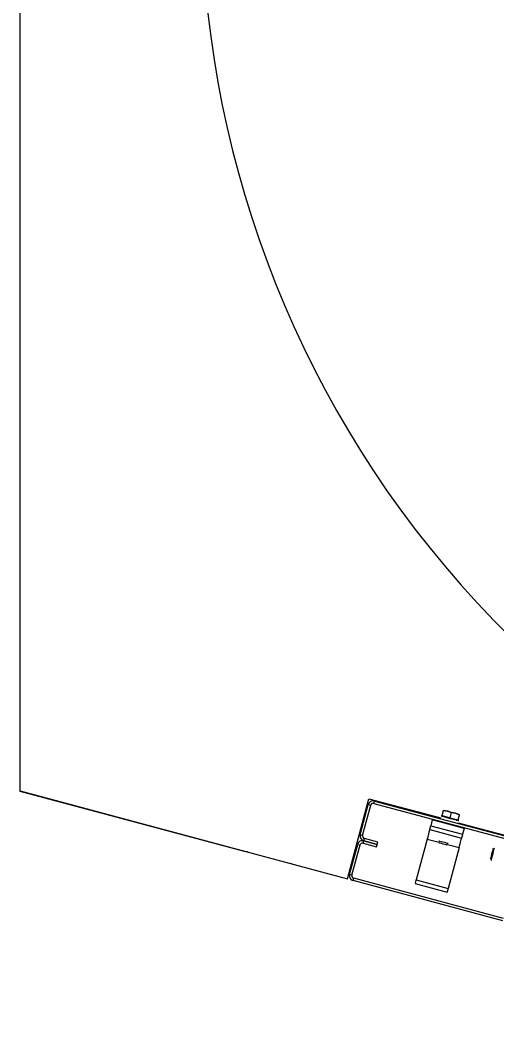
# Model space of a CAD drawing. Extents: x -264222 to -263592, y -1242345 to -1242048.
# Drawn here: x -263909.557 to -263909.282, y -1242123.373 to -1242122.794 of the extents above; entities that cross this region are included whole.
import ezdxf

# ---------------------------------------------------------------- set-up
doc = ezdxf.new("R2010")
doc.units = 0
doc.layers.add('KFA_2D_SITUACIA_DSP', color=7, linetype='Continuous')

msp = doc.modelspace()

# ---------------------------------------------------------------- linework, layer by layer
at = {"layer": 'KFA_2D_SITUACIA_DSP'}
for p, q in [((-263909.55658, -1242123.23853), (-263909.55658, -1242122.72437)), ((-263909.55658, -1242123.23853), (-263909.36791, -1242123.28908)), ((-263909.55658, -1242123.2388), (-263909.55658, -1242123.23853)), ((-263909.42719, -1242123.27347), (-263909.55658, -1242123.2388)), ((-263909.36791, -1242123.28908), (-263909.35557, -1242123.24302)), ((-263909.36057, -1242123.26378), (-263909.3559, -1242123.24634)), ((-263909.35919, -1242123.26415), (-263909.35452, -1242123.24671)), ((-263909.3559, -1242123.24634), (-263909.35452, -1242123.24671)), ((-263909.35557, -1242123.24302), (-263909.31421, -1242123.2541)), ((-263909.35278, -1242123.24571), (-263909.35241, -1242123.24433)), ((-263909.35278, -1242123.24571), (-263909.26652, -1242123.26882)), ((-263909.35241, -1242123.24433), (-263909.26615, -1242123.26744)), ((-263909.31392, -1242123.25307), (-263909.31393, -1242123.25306)), ((-263909.31366, -1242123.25314), (-263909.31392, -1242123.25307)), ((-263909.31307, -1242123.2533), (-263909.31366, -1242123.25314)), ((-263909.31335, -1242123.25273), (-263909.31256, -1242123.24978)), ((-263909.31335, -1242123.25273), (-263909.30876, -1242123.25396)), ((-263909.3122, -1242123.25353), (-263909.31307, -1242123.2533)), ((-263909.31256, -1242123.24978), (-263909.3125, -1242123.24956)), ((-263909.31017, -1242123.25017), (-263909.31256, -1242123.24978)), ((-263909.31256, -1242123.24978), (-263909.31024, -1242123.25016)), ((-263909.3125, -1242123.24956), (-263909.3125, -1242123.24958)), ((-263909.3111, -1242123.25382), (-263909.3122, -1242123.25353)), ((-263909.31024, -1242123.25016), (-263909.30797, -1242123.25101)), ((-263909.30797, -1242123.25101), (-263909.31017, -1242123.25017)), ((-263909.30876, -1242123.25396), (-263909.30797, -1242123.25101)), ((-263909.30558, -1242123.2514), (-263909.30797, -1242123.25101)), ((-263909.30797, -1242123.25101), (-263909.30565, -1242123.25139)), ((-263909.30565, -1242123.25139), (-263909.30338, -1242123.25224)), ((-263909.30338, -1242123.25224), (-263909.30558, -1242123.2514)), ((-263909.30417, -1242123.25519), (-263909.30338, -1242123.25224)), ((-263909.30338, -1242123.25224), (-263909.30332, -1242123.25201)), ((-263909.30332, -1242123.25201), (-263909.30333, -1242123.25203)), ((-263909.32025, -1242123.25976), (-263909.32015, -1242123.25938)), ((-263909.32015, -1242123.25938), (-263909.32004, -1242123.25897)), ((-263909.32004, -1242123.25897), (-263909.31993, -1242123.25854)), ((-263909.31904, -1242123.25524), (-263909.31993, -1242123.25854)), ((-263909.31993, -1242123.25854), (-263909.30157, -1242123.26346)), ((-263909.30069, -1242123.26015), (-263909.31904, -1242123.25524)), ((-263909.30985, -1242123.25416), (-263909.3111, -1242123.25382)), ((-263909.30854, -1242123.25451), (-263909.30985, -1242123.25416)), ((-263909.30876, -1242123.25396), (-263909.30417, -1242123.25519)), ((-263909.30725, -1242123.25486), (-263909.30854, -1242123.25451)), ((-263909.30607, -1242123.25517), (-263909.30725, -1242123.25486)), ((-263909.30508, -1242123.25544), (-263909.30607, -1242123.25517)), ((-263909.30435, -1242123.25563), (-263909.30508, -1242123.25544)), ((-263909.30393, -1242123.25574), (-263909.30435, -1242123.25563)), ((-263909.30411, -1242123.2568), (-263908.86916, -1242123.37335)), ((-263909.30384, -1242123.25577), (-263909.30393, -1242123.25574)), ((-263909.35919, -1242123.26415), (-263909.36057, -1242123.26378)), ((-263909.3217, -1242123.26517), (-263909.32199, -1242123.26625)), ((-263909.32143, -1242123.26414), (-263909.3217, -1242123.26517)), ((-263909.32117, -1242123.26319), (-263909.32143, -1242123.26414)), ((-263909.32095, -1242123.26236), (-263909.32117, -1242123.26319)), ((-263909.32077, -1242123.26167), (-263909.32095, -1242123.26236)), ((-263909.32063, -1242123.26116), (-263909.32077, -1242123.26167)), ((-263909.32055, -1242123.26085), (-263909.32063, -1242123.26116)), ((-263909.32052, -1242123.26074), (-263909.32055, -1242123.26085)), ((-263909.32052, -1242123.26074), (-263909.32051, -1242123.2607)), ((-263909.32052, -1242123.26074), (-263909.30216, -1242123.26566)), ((-263909.32051, -1242123.2607), (-263909.32047, -1242123.26057)), ((-263909.32047, -1242123.26057), (-263909.32042, -1242123.26037)), ((-263909.32042, -1242123.26037), (-263909.32034, -1242123.2601)), ((-263909.32034, -1242123.2601), (-263909.32025, -1242123.25976)), ((-263909.30206, -1242123.26529), (-263909.30212, -1242123.26549)), ((-263909.30199, -1242123.26501), (-263909.30206, -1242123.26529)), ((-263909.3019, -1242123.26468), (-263909.30199, -1242123.26501)), ((-263909.3018, -1242123.2643), (-263909.3019, -1242123.26468)), ((-263909.30169, -1242123.26389), (-263909.3018, -1242123.2643)), ((-263909.30157, -1242123.26346), (-263909.30169, -1242123.26389)), ((-263909.30069, -1242123.26015), (-263909.30157, -1242123.26346)), ((-263909.36672, -1242123.28672), (-263909.36204, -1242123.26929)), ((-263909.36534, -1242123.28709), (-263909.36067, -1242123.26965)), ((-263909.36204, -1242123.26929), (-263909.36067, -1242123.26965)), ((-263909.35892, -1242123.26865), (-263909.35855, -1242123.26727)), ((-263909.35892, -1242123.26865), (-263909.35112, -1242123.27074)), ((-263909.35855, -1242123.26727), (-263909.35818, -1242123.26589)), ((-263909.35075, -1242123.26936), (-263909.35855, -1242123.26727)), ((-263909.35855, -1242123.26727), (-263909.35075, -1242123.26936)), ((-263909.35038, -1242123.26798), (-263909.35818, -1242123.26589)), ((-263909.35112, -1242123.27074), (-263909.35075, -1242123.26936)), ((-263909.35075, -1242123.26936), (-263909.35038, -1242123.26798)), ((-263909.32199, -1242123.26625), (-263909.32829, -1242123.28974)), ((-263909.32199, -1242123.26625), (-263909.31517, -1242123.26808)), ((-263909.31515, -1242123.26745), (-263909.31532, -1242123.26741)), ((-263909.31467, -1242123.26758), (-263909.31515, -1242123.26745)), ((-263909.3149, -1242123.26854), (-263909.31507, -1242123.26849)), ((-263909.31441, -1242123.26867), (-263909.3149, -1242123.26854)), ((-263909.31394, -1242123.26777), (-263909.31467, -1242123.26758)), ((-263909.31368, -1242123.26887), (-263909.31441, -1242123.26867)), ((-263909.31304, -1242123.26802), (-263909.31394, -1242123.26777)), ((-263909.31282, -1242123.2691), (-263909.31368, -1242123.26887)), ((-263909.31208, -1242123.26827), (-263909.31304, -1242123.26802)), ((-263909.31196, -1242123.26933), (-263909.31282, -1242123.2691)), ((-263909.31119, -1242123.26851), (-263909.31208, -1242123.26827)), ((-263909.31122, -1242123.26953), (-263909.31196, -1242123.26933)), ((-263909.31073, -1242123.26966), (-263909.31122, -1242123.26953)), ((-263909.31045, -1242123.26871), (-263909.31119, -1242123.26851)), ((-263909.31056, -1242123.2697), (-263909.31073, -1242123.26966)), ((-263909.30998, -1242123.26884), (-263909.31045, -1242123.26871)), ((-263909.31027, -1242123.26939), (-263909.30364, -1242123.27117)), ((-263909.30981, -1242123.26888), (-263909.30998, -1242123.26884)), ((-263909.30364, -1242123.27117), (-263909.30335, -1242123.27009)), ((-263909.30335, -1242123.27009), (-263909.30307, -1242123.26906)), ((-263909.30307, -1242123.26906), (-263909.30282, -1242123.26811)), ((-263909.30282, -1242123.26811), (-263909.3026, -1242123.26727)), ((-263909.3026, -1242123.26727), (-263909.30241, -1242123.26659)), ((-263909.30241, -1242123.26659), (-263909.30228, -1242123.26608)), ((-263909.30228, -1242123.26608), (-263909.30219, -1242123.26577)), ((-263909.30219, -1242123.26577), (-263909.30216, -1242123.26566)), ((-263909.30215, -1242123.26562), (-263909.30216, -1242123.26566)), ((-263909.30212, -1242123.26549), (-263909.30215, -1242123.26562)), ((-263909.42577, -1242123.2737), (-263909.42719, -1242123.27347)), ((-263909.42526, -1242123.27372), (-263909.42577, -1242123.2737)), ((-263909.30364, -1242123.27117), (-263909.30993, -1242123.29466)), ((-263909.28539, -1242123.27684), (-263909.28554, -1242123.27741)), ((-263909.28517, -1242123.27604), (-263909.28539, -1242123.27684)), ((-263909.28492, -1242123.2751), (-263909.28517, -1242123.27604)), ((-263909.28466, -1242123.27412), (-263909.28492, -1242123.2751)), ((-263909.28484, -1242123.27755), (-263909.28461, -1242123.27668)), ((-263909.28441, -1242123.2732), (-263909.28466, -1242123.27412)), ((-263909.28461, -1242123.27668), (-263909.28433, -1242123.27565)), ((-263909.28421, -1242123.27245), (-263909.28441, -1242123.2732)), ((-263909.28433, -1242123.27565), (-263909.28404, -1242123.27456)), ((-263909.28408, -1242123.27195), (-263909.28421, -1242123.27245)), ((-263909.28402, -1242123.27175), (-263909.28408, -1242123.27195)), ((-263909.28404, -1242123.27456), (-263909.28375, -1242123.2735)), ((-263909.28402, -1242123.27175), (-263909.28402, -1242123.27175)), ((-263909.28375, -1242123.2735), (-263909.2835, -1242123.27256)), ((-263909.2835, -1242123.27256), (-263909.28331, -1242123.27184)), ((-263909.28331, -1242123.27184), (-263909.28319, -1242123.27139)), ((-263909.28319, -1242123.27139), (-263909.28315, -1242123.27125)), ((-263909.4001, -1242123.28058), (-263909.40055, -1242123.28034)), ((-263909.39875, -1242123.28109), (-263909.4001, -1242123.28058)), ((-263909.28554, -1242123.27741), (-263909.28562, -1242123.27769)), ((-263909.28562, -1242123.27769), (-263909.28562, -1242123.27771)), ((-263909.28512, -1242123.27859), (-263909.2851, -1242123.27853)), ((-263909.2851, -1242123.27853), (-263909.28501, -1242123.27819)), ((-263909.28501, -1242123.27819), (-263909.28484, -1242123.27755)), ((-263909.36534, -1242123.28709), (-263909.36672, -1242123.28672)), ((-263909.3647, -1242123.29021), (-263909.36433, -1242123.28883)), ((-263909.27844, -1242123.31332), (-263909.3647, -1242123.29021)), ((-263909.27807, -1242123.31195), (-263909.36433, -1242123.28883)), ((-263909.32888, -1242123.29194), (-263909.32887, -1242123.2919)), ((-263909.32888, -1242123.29194), (-263909.31052, -1242123.29686)), ((-263909.32887, -1242123.2919), (-263909.32883, -1242123.29177)), ((-263909.32883, -1242123.29177), (-263909.32878, -1242123.29157)), ((-263909.32878, -1242123.29157), (-263909.3287, -1242123.2913)), ((-263909.3287, -1242123.2913), (-263909.32861, -1242123.29096)), ((-263909.32861, -1242123.29096), (-263909.32851, -1242123.29058)), ((-263909.32851, -1242123.29058), (-263909.3284, -1242123.29017)), ((-263909.3284, -1242123.29017), (-263909.32829, -1242123.28974)), ((-263909.32829, -1242123.28974), (-263909.30993, -1242123.29466)), ((-263909.31051, -1242123.29682), (-263909.31052, -1242123.29686)), ((-263909.31048, -1242123.29669), (-263909.31051, -1242123.29682)), ((-263909.31042, -1242123.29649), (-263909.31048, -1242123.29669)), ((-263909.31035, -1242123.29621), (-263909.31042, -1242123.29649)), ((-263909.31026, -1242123.29588), (-263909.31035, -1242123.29621)), ((-263909.31016, -1242123.2955), (-263909.31026, -1242123.29588)), ((-263909.31005, -1242123.29509), (-263909.31016, -1242123.2955)), ((-263909.30993, -1242123.29466), (-263909.31005, -1242123.29509))]:
    msp.add_line(p, q, dxfattribs=at)
for centre, radius, start, end in [((-263908.85358, -1242122.7239), 0.5985, 144.56502, 35.43498), ((-263909.35314, -1242123.24708), 0.00285, 74.99999, 165), ((-263909.35314, -1242123.24708), 0.00143, 74.99999, 165), ((-263909.31238, -1242123.25299), 0.000475, 165, 254.99999), ((-263909.30515, -1242123.25493), 0.000475, 254.99999, 345), ((-263909.35782, -1242123.26452), 0.00285, 165, 254.99999), ((-263909.35782, -1242123.26452), 0.00143, 165, 254.99999), ((-263909.35929, -1242123.27002), 0.00285, 74.99999, 165), ((-263909.35929, -1242123.27002), 0.00143, 74.99999, 165), ((-263909.36396, -1242123.28746), 0.00285, 165, 254.99999), ((-263909.36396, -1242123.28746), 0.00143, 165, 254.99999)]:
    msp.add_arc(centre, radius, start, end, dxfattribs=at)

doc.saveas('drawing.dxf')
